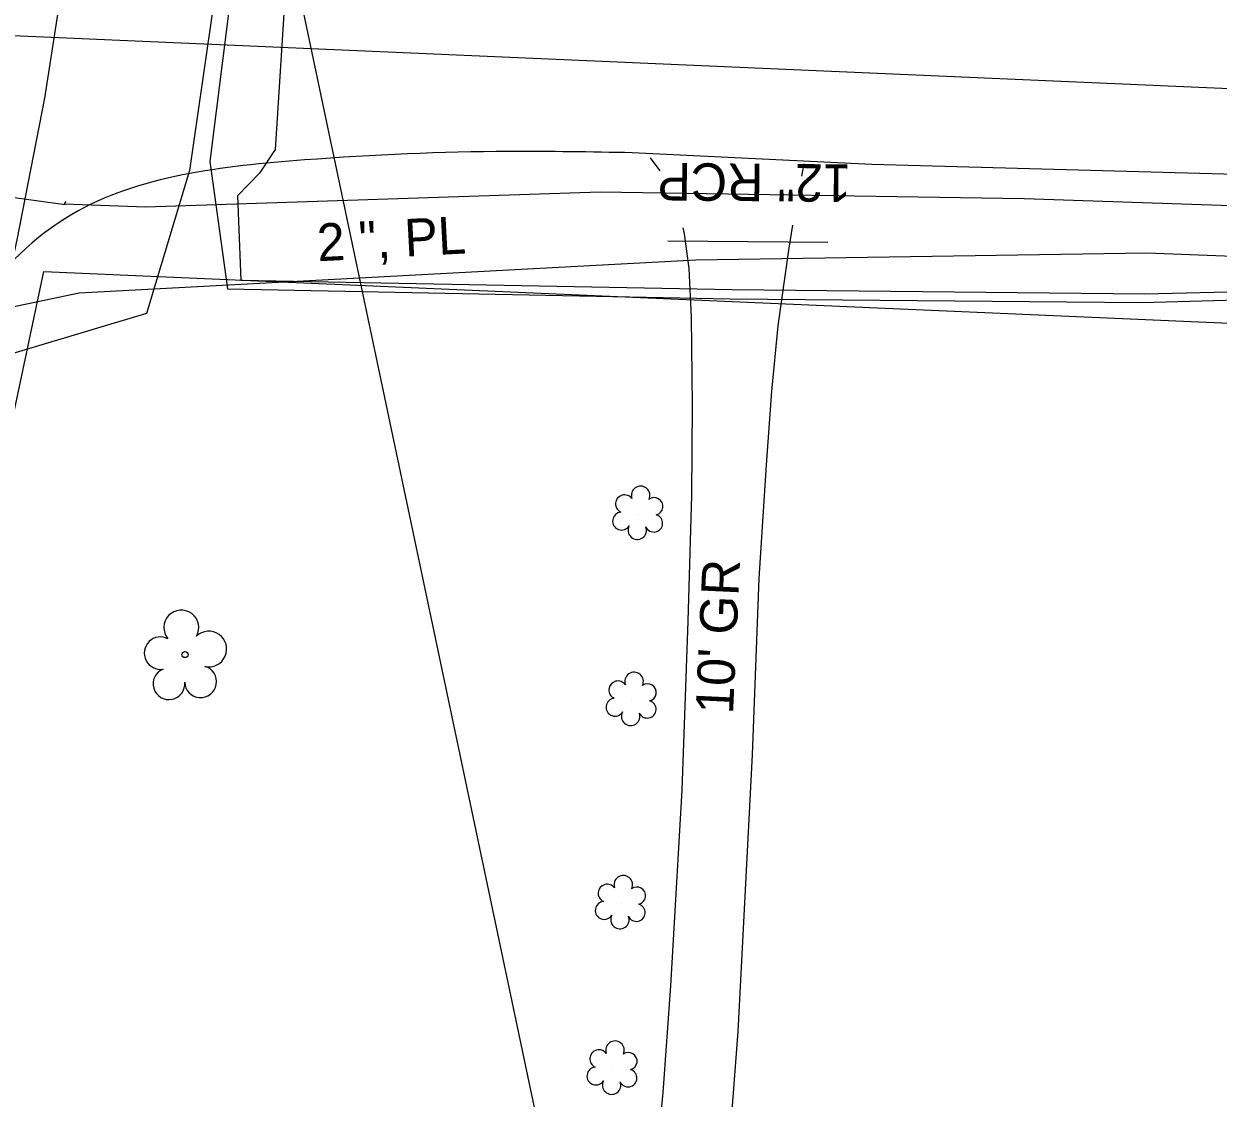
# Model space of a CAD drawing. Extents: x 1614611 to 1617571, y 898867 to 905462.
# Drawn here: x 1616651.2 to 1616778.5, y 901543.6 to 901658.2 of the extents above; entities that cross this region are included whole.
import ezdxf

# ---------------------------------------------------------------- set-up
doc = ezdxf.new("R2010")
doc.units = 0
for name, color, linetype in [('Exist Roads Soil', 7, 'Continuous'), ('Exist Roads Soil Text', 7, 'Continuous'), ('Exist Utilities Gas UG Line SUE LOS B', 7, 'Continuous'), ('Exist Utilities Gas UG Line SUE LOS B Text', 7, 'Continuous'), ('Exist Utilities Telephone UG Cable SUE LOS B', 7, 'Continuous'), ('Exist Utilities Telephone UG FO SUE LOS B', 7, 'Continuous'), ('Exist Utilities Water UG Line SUE LOS B', 7, 'Continuous'), ('Exist Vegetation Shrub CELL', 7, 'Continuous'), ('Exist Vegetation Tree CELL', 7, 'Continuous'), ('Prop Earthen Structure Cut Ditch Special Back of Curb Detail Label', 7, 'Continuous'), ('Prop Earthen Structure Head Ditch Label', 7, 'Continuous'), ('Prop Plan Preparation Grade to Drain Arrows CELL', 7, 'Continuous'), ('Raster_Level_2', 7, 'Continuous'), ('Scratch_Level_9', 7, 'Continuous')]:
    doc.layers.add(name, color=color, linetype=linetype)

msp = doc.modelspace()

# ---------------------------------------------------------------- linework, layer by layer
at = {"layer": 'Exist Roads Soil'}
for points in [[(1616719.04, 901642.47), (1616717.99, 901643.85)], [(1616734.13, 901641.92), (1616734.38, 901643.24)], [(1616702.62, 901456.42), (1616705.31, 901463.62), (1616707.2, 901468.9), (1616708.89, 901474.55), (1616711.5, 901485.4), (1616713.04, 901494.49), (1616714.89, 901505.7), (1616716.95, 901520.45), (1616718.08, 901530.69), (1616719.36, 901544.21), (1616720.18, 901555.58), (1616721.37, 901576.44), (1616722.03, 901594.45), (1616722.42, 901607.88), (1616722.48, 901617.48), (1616722.38, 901626.88), (1616722.13, 901632.07), (1616721.64, 901635.75), (1616721.48, 901636.4)], [(1616726.54, 901539.96), (1616727.35, 901550.69), (1616728.06, 901564.42), (1616728.87, 901580.19), (1616729.6, 901598.99), (1616730.36, 901611.12), (1616730.93, 901619), (1616731.62, 901625.95), (1616732.76, 901634.02), (1616733.19, 901636.68)]]:
    msp.add_lwpolyline(points, dxfattribs=at)
at = {"layer": 'Exist Utilities Gas UG Line SUE LOS B'}
msp.add_lwpolyline([(1616601.03, 901635.6), (1616645.52, 901627.05), (1616657.05, 901629.46), (1616722.82, 901632.98), (1616770.94, 901633.74), (1616822.5, 901631.75), (1616849.92, 901623.71), (1616880.41, 901608.23), (1616917.65, 901571.58)], dxfattribs=at)
at = {"layer": 'Exist Utilities Telephone UG Cable SUE LOS B'}
for points in [[(1616676.95, 901705.21), (1616672.98, 901671.34), (1616668.82, 901642.52), (1616664.25, 901627.28), (1616637.98, 901619.42), (1616598.88, 901614.85), (1616589.68, 901612.48), (1616586.51, 901613.01)], [(1616676.93, 901705.05), (1616674.39, 901670.36), (1616671.01, 901643.46), (1616672.88, 901629.91), (1616726.5, 901628.82), (1616770.4, 901628.43), (1616813.96, 901629.65), (1616839.11, 901621.37), (1616847.48, 901620.05), (1616852.88, 901608.5)]]:
    msp.add_lwpolyline(points, dxfattribs=at)
at = {"layer": 'Exist Utilities Telephone UG FO SUE LOS B'}
for points in [[(1616583, 901316.53), (1616602.93, 901389.19), (1616611.41, 901436.2), (1616627.53, 901512.28), (1616643.11, 901593.04), (1616647.49, 901611.03), (1616645.52, 901612.27), (1616650.47, 901635.14), (1616653.42, 901650.24), (1616659.31, 901688.22), (1616659.33, 901688.62), (1616660.8, 901715.96), (1616675.12, 901794.59), (1616685.37, 901862.2), (1616699.64, 901980.75), (1616706.3, 902030.47), (1616708.52, 902097.65)], [(1616675.41, 901706.02), (1616680.63, 901705.21), (1616680.71, 901687.64), (1616677.98, 901644.75), (1616676.29, 901642.23), (1616673.94, 901639.81), (1616674.3, 901630.83), (1616726.7, 901629.83), (1616770.68, 901629.35), (1616815.28, 901630.43), (1616833.97, 901626.15), (1616849.22, 901610.14)]]:
    msp.add_lwpolyline(points, dxfattribs=at)
at = {"layer": 'Exist Utilities Water UG Line SUE LOS B'}
msp.add_line((1616655.56, 901638.84), (1616637.23, 901641.45), dxfattribs=at)
msp.add_lwpolyline([(1616655.63, 901639.2), (1616655.48, 901638.95), (1616664.15, 901638.64), (1616712.65, 901640.23), (1616757.87, 901639.52), (1616821.96, 901637.35), (1616876.05, 901621.78), (1616918.56, 901575.59)], dxfattribs=at)
at = {"layer": 'Exist Vegetation Shrub CELL'}
for p, q in [((1616716.72, 901605.83), (1616716.72, 901605.83)), ((1616716.02, 901585.98), (1616716.02, 901585.98)), ((1616714.87, 901564.31), (1616714.87, 901564.31)), ((1616713.98, 901546.66), (1616713.98, 901546.66))]:
    msp.add_line(p, q, dxfattribs=at)
for centre, radius, start, end in [((1616715.24, 901606.96), 0.968, 35.8908, 245.4216), ((1616716.95, 901607.87), 0.99, 334.8391, 200.4717), ((1616718.39, 901606.7), 0.929, 284.4567, 126.0861), ((1616714.92, 901605.13), 0.955, 95.1099, 327.9534), ((1616718.36, 901604.9), 0.937, 204.9913, 73.4601), ((1616716.59, 901604.15), 0.984, 151.2797, 21.387), ((1616716.25, 901588.02), 0.99, 334.8391, 200.4717), ((1616714.54, 901587.11), 0.968, 35.8908, 245.4216), ((1616717.69, 901586.85), 0.929, 284.4567, 126.0861), ((1616714.22, 901585.28), 0.955, 95.1099, 327.9534), ((1616717.66, 901585.06), 0.937, 204.9913, 73.4601), ((1616715.89, 901584.3), 0.984, 151.2797, 21.387), ((1616715.1, 901566.35), 0.99, 334.8391, 200.4717), ((1616713.38, 901565.44), 0.968, 35.8908, 245.4216), ((1616716.54, 901565.18), 0.929, 284.4567, 126.0861), ((1616713.07, 901563.61), 0.955, 95.1099, 327.9534), ((1616716.5, 901563.38), 0.937, 204.9913, 73.4601), ((1616714.74, 901562.63), 0.984, 151.2797, 21.387), ((1616714.21, 901548.7), 0.99, 334.8391, 200.4717), ((1616712.5, 901547.79), 0.968, 35.8908, 245.4216), ((1616715.65, 901547.53), 0.929, 284.4567, 126.0861), ((1616712.18, 901545.95), 0.955, 95.1099, 327.9534), ((1616713.85, 901544.98), 0.984, 151.2797, 21.387), ((1616715.62, 901545.73), 0.937, 204.9913, 73.4601)]:
    msp.add_arc(centre, radius, start, end, dxfattribs=at)
at = {"layer": 'Exist Vegetation Tree CELL'}
msp.add_line((1616668.35, 901590.9), (1616668.35, 901590.9), dxfattribs=at)
msp.add_circle((1616668.35, 901590.9), 0.326, dxfattribs=at)
for centre, radius, start, end in [((1616667.96, 901593.77), 1.86, 330.1651, 219.7134), ((1616665.74, 901591.05), 1.73, 62.6636, 279.3457), ((1616670.9, 901591.49), 1.9, 257.1011, 134.1999), ((1616666.64, 901587.78), 1.69, 111.5671, 6.231), ((1616670.02, 901588), 1.7, 181.2822, 74.56)]:
    msp.add_arc(centre, radius, start, end, dxfattribs=at)
at = {"layer": 'Prop Earthen Structure Cut Ditch Special Back of Curb Detail Label'}
msp.add_line((1616719.84, 901635.02), (1616736.93, 901634.88), dxfattribs=at)
at = {"layer": 'Prop Earthen Structure Head Ditch Label'}
for p, q in [((1615887.44, 905426.15), (1616864.55, 900788.06)), ((1616609.51, 901425.67), (1616653.3, 901631.74)), ((1616653.3, 901631.74), (1616813.58, 901624.75))]:
    msp.add_line(p, q, dxfattribs=at)
at = {"layer": 'Raster_Level_2'}
msp.add_line((1616628.18, 901657.87), (1616814.68, 901649.72), dxfattribs=at)
at = {"layer": 'Scratch_Level_9'}
msp.add_lwpolyline([(1616813.66, 901640.53), (1616781.75, 901642.07), (1616741.62, 901643.17), (1616716.06, 901644.41)], dxfattribs=at)
msp.add_spline([(1616716.06, 901644.41), (1616702.91, 901644.54), (1616681.09, 901643.64), (1616656.29, 901637.83), (1616637.67, 901615.79)], degree=3, dxfattribs=at)

# ---------------------------------------------------------------- texts
at = {"layer": 'Exist Roads Soil Text'}
msp.add_text("10' GR", height=4, rotation=87.3605, dxfattribs=at).set_placement((1616726.8, 901584.5))
at = {"layer": 'Exist Utilities Gas UG Line SUE LOS B Text'}
msp.add_text('2 ", PL', height=4, rotation=3.0634, dxfattribs=at).set_placement((1616682.54, 901632.83))
at = {"layer": 'Prop Plan Preparation Grade to Drain Arrows CELL'}
msp.add_text('12" RCP', height=4, rotation=179.5305, dxfattribs=at).set_placement((1616739.39, 901643.16))

doc.saveas('drawing.dxf')
